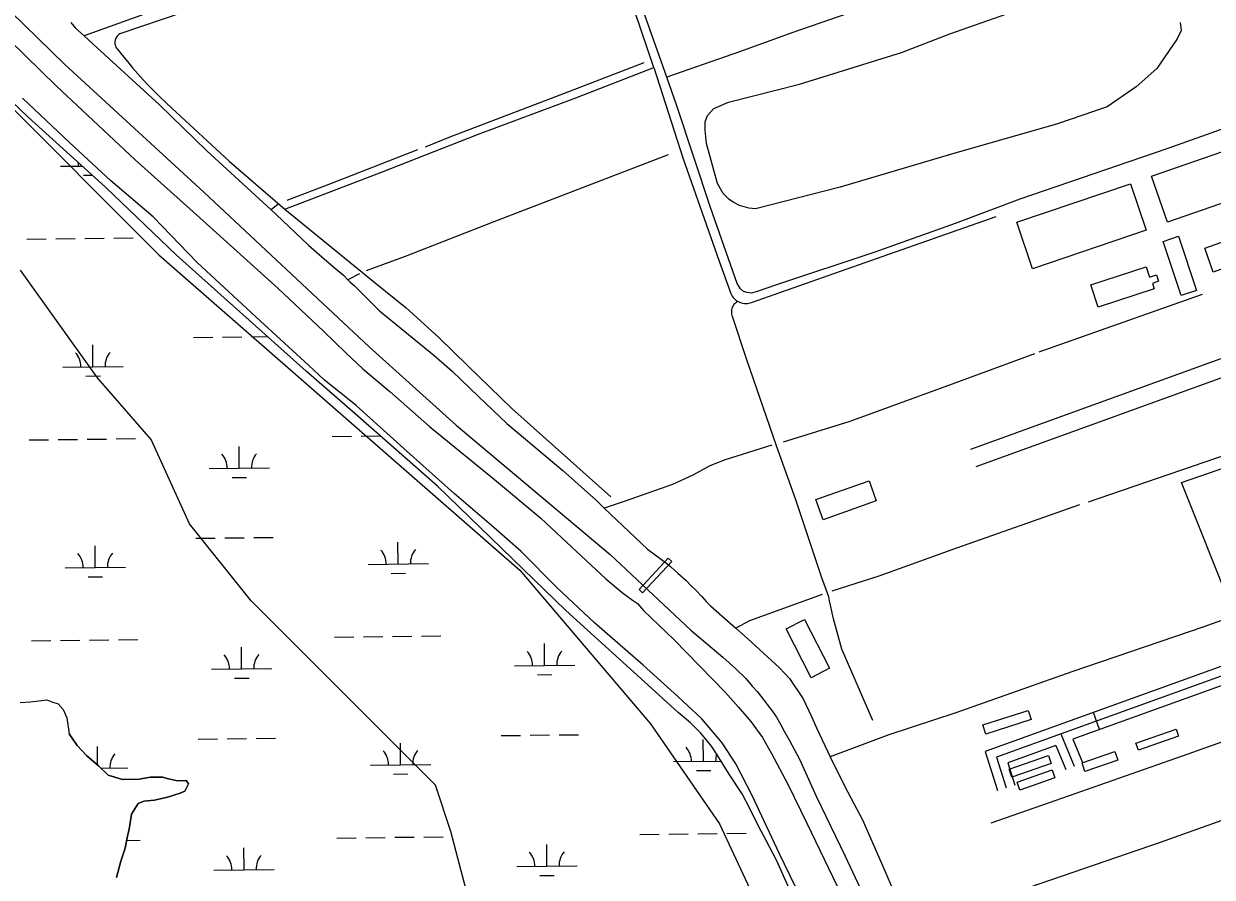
# Model space of a CAD drawing. Extents: x 3684037 to 3722149, y 433263 to 459021.
# Drawn here: x 3701349 to 3703318, y 446309 to 447722 of the extents above; entities that cross this region are included whole.
import ezdxf

# ---------------------------------------------------------------- set-up
doc = ezdxf.new("R2010")
doc.units = 0
for name, color, linetype in [('V-BLDG-OTLN', 7, 'Continuous'), ('V-BRDG-OTLN', 7, 'Continuous'), ('V-DTCH-CNTR', 7, 'Continuous'), ('V-LEVE-TOET', 7, 'Continuous'), ('V-ROAD-CNTR', 7, 'Continuous'), ('V-SITE-VEGE', 7, 'Continuous'), ('V-TOPO-SHOR', 7, 'Continuous'), ('V-WETL-SWMP', 7, 'Continuous')]:
    doc.layers.add(name, color=color, linetype=linetype)

msp = doc.modelspace()

# ---------------------------------------------------------------- linework, layer by layer
at = {"layer": 'V-BLDG-OTLN'}
for points in [[(3703430.3, 447458.2), (3703243.4, 447393.7), (3703217, 447470.2), (3703403.9, 447534.6)], [(3703208.2, 447380.4), (3703020, 447316.6), (3702993.9, 447393.6), (3703182.1, 447457.4)], [(3703411.6, 447343.8), (3703319.2, 447311.2), (3703305.3, 447350.7), (3703397.7, 447383.2)], [(3703262, 447370.4), (3703291.9, 447280.7), (3703266.2, 447272.1), (3703236.3, 447361.9)], [(3703221.5, 447283.3), (3703129, 447252.8), (3703116.8, 447289.7), (3703208, 447319.8), (3703213.6, 447302.9), (3703225.2, 447306.7), (3703228.8, 447295.8), (3703218.5, 447292.4)], [(3702761, 446932.3), (3702672.9, 446900.8), (3702661, 446934.1), (3702749.1, 446965.5)], [(3702642.1, 446735.8), (3702683.7, 446654.7), (3702653.2, 446639), (3702611.6, 446720.1)], [(3703017.8, 446569.6), (3702942.7, 446545.7), (3702937.9, 446560.8), (3703013, 446584.7)], [(3703261.8, 446542.3), (3703195.3, 446519.1), (3703191.3, 446530.6), (3703257.8, 446553.8)], [(3703161.4, 446502.5), (3703106.9, 446483.9), (3703102, 446498.2), (3703156.5, 446516.8)], [(3703051, 446496.7), (3702985.8, 446474.1), (3702981.2, 446487.6), (3703046.3, 446510.2)], [(3703057, 446473.4), (3702999.1, 446452.8), (3702994.5, 446465.9), (3703052.3, 446486.5)]]:
    msp.add_lwpolyline(points, close=True, dxfattribs=at)
at = {"layer": 'V-BRDG-OTLN'}
msp.add_lwpolyline([(3702368.1, 446785), (3702416.2, 446837.3), (3702422.2, 446831.8), (3702374.1, 446779.5)], close=True, dxfattribs=at)
at = {"layer": 'V-DTCH-CNTR'}
for points in [[(3701781.3, 447415.4), (3701941.7, 447476.6), (3702100.5, 447539.2), (3702263.3, 447599.6), (3702392.4, 447649.9), (3702340.8, 447803.6), (3702285.3, 447963.7)], [(3701821.2, 447812.4), (3701508.2, 447705.5), (3701506.5, 447704.5), (3701505.1, 447703.3), (3701503.7, 447701.9), (3701502.6, 447700.4), (3701501.6, 447698.7), (3701500.8, 447696.9), (3701500.3, 447695.1), (3701499.9, 447693.2), (3701499.8, 447691.3), (3701499.9, 447689.4), (3701500.3, 447687.5), (3701500.8, 447685.6), (3701501.6, 447683.9), (3701502.6, 447682.2), (3701503.7, 447680.7), (3701512, 447670.2), (3701520.5, 447659.7), (3701529.1, 447649.5), (3701537.9, 447639.4), (3701546.9, 447629.5), (3701556.1, 447619.7), (3701565.5, 447610.1), (3701575, 447600.6), (3701584.7, 447591.3), (3701594.5, 447582.2), (3701688.9, 447494.7), (3701781.3, 447415.4), (3701931.1, 447293.4)], [(3702392.4, 447649.9), (3702440.9, 447500.4), (3702500.8, 447329.3), (3702520.2, 447275.4), (3702521.3, 447273.2), (3702522.5, 447271.2), (3702523.9, 447269.2), (3702525.6, 447267.3), (3702527.3, 447265.7), (3702529.2, 447264.2), (3702531.3, 447262.8), (3702533.4, 447261.7), (3702535.7, 447260.7), (3702538, 447260), (3702540.3, 447259.4), (3702542.8, 447259.1), (3702545.2, 447259), (3702547.6, 447259.2), (3702550, 447259.5), (3702552.4, 447260.1), (3702554.7, 447260.8), (3702761.7, 447333.4), (3702959.8, 447403.3)], [(3701931.1, 447293.4), (3701982.3, 447252.1), (3702036.7, 447202.7), (3702084.3, 447155.6), (3702157.5, 447085.1), (3702321.5, 446938.8)], [(3702755.4, 446568.3), (3702704.1, 446686.4), (3702690.5, 446736.6), (3702685.2, 446759.3), (3702683.9, 446766.7), (3702682.6, 446772.9), (3702671.1, 446804.3), (3702627.6, 446933.9), (3702595.9, 447023.5), (3702546.9, 447165.7), (3702522.9, 447237.5), (3702522.2, 447239.7), (3702521.8, 447241.8), (3702521.6, 447244), (3702521.6, 447246.2), (3702521.8, 447248.4), (3702522.3, 447250.6), (3702523, 447252.7), (3702523.9, 447254.7), (3702525, 447256.6), (3702526.3, 447258.4), (3702527.8, 447260), (3702529.5, 447261.5), (3702531.3, 447262.8)], [(3702978.1, 446279.5), (3703232.2, 446366.5), (3703544.7, 446478.2), (3703816.7, 446570.6), (3703974.9, 446627.1), (3704022.1, 446646.3)]]:
    msp.add_lwpolyline(points, dxfattribs=at)
at = {"layer": 'V-LEVE-TOET'}
for points in [[(3701298.6, 447720.5), (3701402.5, 447619.7), (3701533.4, 447496.8), (3701640.2, 447401.5), (3701769.7, 447284.5), (3701846, 447212.7), (3701882.4, 447177.3), (3701910.4, 447150.8), (3701955.2, 447113.4), (3702021.2, 447055.4), (3702128.5, 446967.4), (3702205.7, 446903.5), (3702240.2, 446870.6), (3702313.1, 446802.7), (3702340.1, 446780.1), (3702357.3, 446767.8), (3702365.7, 446761.9), (3702375.6, 446750.6), (3702426.3, 446702), (3702510.9, 446615.4), (3702533.1, 446590.4), (3702553.3, 446566.3), (3702572.5, 446540.2), (3702587.7, 446513.7), (3702614.8, 446463), (3702646.3, 446398.1), (3702696.6, 446293.9)], [(3702680.4, 446175.3), (3702644.5, 446257.4), (3702600.1, 446348.4), (3702555.3, 446443.8), (3702528.2, 446496.4), (3702506.1, 446531.3), (3702472.1, 446571.2), (3702432.2, 446608), (3702375.1, 446659.6), (3702294.4, 446729.9), (3702232.4, 446787.9), (3702172.8, 446847.9), (3702127.5, 446887.7), (3702061.6, 446944.3), (3701983.8, 447014.1), (3701899.7, 447090.3), (3701846.5, 447132.5), (3701820.4, 447157.1), (3701740.2, 447230.3), (3701636.3, 447326.7), (3701563, 447402.4), (3701493.1, 447462.4), (3701424.7, 447525.8), (3701346.9, 447599)]]:
    msp.add_lwpolyline(points, dxfattribs=at)
at = {"layer": 'V-ROAD-CNTR'}
msp.add_line((3703131.2, 446553.2), (3703121, 446581.4), dxfattribs=at)
for points in [[(3703995.6, 447369.1), (3703604.9, 447234.3), (3702926.2, 446988.7)], [(3703557.2, 447248.9), (3702917.3, 447017.3)], [(3704207, 446959.2), (3704066.6, 446907.1), (3703794, 446820.4), (3703577, 446745.8), (3702941.8, 446516.7), (3702961.8, 446452.2)], [(3704212.2, 446945.2), (3704071.5, 446892.9), (3703798.7, 446806.2), (3703582, 446731.6), (3702960.3, 446507.5), (3702976.1, 446456.7)], [(3704217.4, 446931.1), (3704076.4, 446878.7), (3703803.4, 446791.9), (3703586.9, 446717.5), (3703086.7, 446537.1)], [(3703066.8, 446545.9), (3703088.9, 446492.6)], [(3703086.7, 446537.1), (3703102.7, 446498.4)], [(3703058.4, 446526.9), (3702978.9, 446498.2), (3702990.5, 446461.1)], [(3703058.4, 446526.9), (3703075, 446486.9)]]:
    msp.add_lwpolyline(points, dxfattribs=at)
at = {"layer": 'V-SITE-VEGE'}
for p, q in [((3701025.4, 447887.1), (3701572.6, 447339.5)), ((3701572.6, 447339.5), (3702170.6, 446817.4)), ((3701470.8, 447135.8), (3701343.5, 447314.1)), ((3701559.8, 447033.9), (3701470.8, 447135.8)), ((3701623.5, 446893.8), (3701559.8, 447033.9)), ((3701725.3, 446766.5), (3701623.5, 446893.8)), ((3702170.6, 446817.4), (3702387, 446562.8)), ((3702030.7, 446460.9), (3701725.3, 446766.5)), ((3702387, 446562.8), (3702501.5, 446397.2)), ((3702056.1, 446384.5), (3702030.7, 446460.9)), ((3702501.5, 446397.2), (3702590.6, 446206.2)), ((3702107, 446193.5), (3702056.1, 446384.5))]:
    msp.add_line(p, q, dxfattribs=at)
msp.add_lwpolyline([(3703264.7, 447724.3), (3703266, 447711), (3703259.4, 447697.7), (3703226.1, 447648.5), (3703191.5, 447617.9), (3703143.7, 447584.6), (3703061.2, 447556.7), (3702885.6, 447506.2), (3702701.2, 447451.9), (3702560.8, 447416.1), (3702550.1, 447416.7), (3702534.4, 447421.4), (3702524.2, 447426.9), (3702516.8, 447431.8), (3702507.6, 447441), (3702497.9, 447458), (3702480.1, 447524.3), (3702477.7, 447546.3), (3702477.4, 447560.2), (3702481.6, 447570.7), (3702492.1, 447581.9), (3702516.5, 447592.7), (3702633.8, 447622.6), (3702803, 447674.6), (3702883, 447705.7), (3702977.4, 447738.9)], dxfattribs=at)
msp.add_lwpolyline([(3703350.2, 446753.7), (3703266.6, 446962.6), (3703384.9, 447003.4), (3703596.4, 447077.2), (3703912.3, 447196.8), (3703998.7, 447226.1), (3704057.2, 447089.1), (3704087.8, 447015.2), (3703834.4, 446923.5), (3703493.3, 446802.6)], close=True, dxfattribs=at)
at = {"layer": 'V-TOPO-SHOR'}
for p, q in [((3701770.5, 447423.5), (3701758.6, 447414.2)), ((3701904.9, 447308.4), (3701885.9, 447298.2)), ((3703300.8, 447273.7), (3703030.2, 447178.2)), ((3703023, 447175.4), (3702891.2, 447127.2)), ((3703385.9, 447024.1), (3703112.4, 446930)), ((3703097.9, 446925.5), (3702894.2, 446853.6))]:
    msp.add_line(p, q, dxfattribs=at)
for points in [[(3703326.9, 447951.9), (3703154.8, 447890.1), (3703003.5, 447835.3), (3702835.3, 447782.2), (3702622.7, 447708.1), (3702534.3, 447676.2), (3702414.2, 447633.7)], [(3701236.9, 447830.4), (3701416.7, 447654.7), (3701646.9, 447443.6), (3701920.9, 447187), (3702065.1, 447057.6), (3702320.5, 446843), (3702454.2, 446717.8), (3702506.8, 446672.9), (3702527.7, 446654.4), (3702544.8, 446637.6), (3702555.3, 446625.2), (3702563.6, 446616.2), (3702572.1, 446605.7), (3702580.6, 446594.6)], [(3702891.9, 447391.8), (3702758.6, 447344), (3702595.9, 447290), (3702562.4, 447278.4), (3702554, 447276.3), (3702547.2, 447277.1), (3702541.4, 447278.9), (3702536.4, 447283.4), (3702530.7, 447292.3), (3702486.3, 447418.3), (3702430.9, 447586.7), (3702414.2, 447633.7), (3702386.3, 447712.1), (3702353, 447807.2)], [(3701613.2, 447761.7), (3701448.9, 447702.2)], [(3701427, 447724.3), (3701434.8, 447715.3), (3701448.9, 447702.2), (3701464, 447688.4), (3701573.7, 447588.2), (3701652.3, 447512), (3701758.6, 447414.2), (3701766.9, 447406.6), (3701820.7, 447355.7), (3701847.3, 447332.2), (3701865.9, 447316.2), (3701878.6, 447305.9), (3701885.9, 447298.2), (3701889.7, 447294.3), (3701896.2, 447288.8), (3701938.3, 447247), (3702028.1, 447173.6), (3702058.6, 447147), (3702102.1, 447104.9), (3702148.9, 447060.2), (3702241.7, 446982.2), (3702297.6, 446932.4), (3702310.5, 446920), (3702381.9, 446851.8), (3702405.2, 446835), (3702414.2, 446828.3), (3702420.9, 446822.9), (3702426.6, 446817.4), (3702432.3, 446812.5), (3702446, 446799.9), (3702454.1, 446791.9), (3702461.8, 446784.4), (3702472.2, 446773.5), (3702479.4, 446765.3), (3702486.6, 446758), (3702528.2, 446721.4), (3702547.9, 446704), (3702601, 446655.2), (3702617.3, 446637.9), (3702640, 446604.1), (3702653.7, 446574.6), (3702662, 446556.3), (3702684.9, 446507.8), (3702686.1, 446505.4), (3702714, 446449.3), (3702738.1, 446403.8), (3702770, 446332), (3702799.5, 446263.1)], [(3703746.7, 447695.2), (3703549.5, 447624.4), (3703242.3, 447515.4), (3702998.9, 447431.7), (3702891.9, 447391.8)], [(3702376, 447657.9), (3702230, 447601.4), (3702053.1, 447533.8), (3702013.8, 447518.2)], [(3702001.2, 447513.8), (3701856.8, 447457.4), (3701784.9, 447429.7)], [(3702416.6, 447505.2), (3702127.4, 447394.2), (3701980.5, 447337.1), (3701915.9, 447312.9)], [(3702891.2, 447127.2), (3702717.6, 447063.5), (3702607.1, 447029.2)], [(3702588, 447024.3), (3702511, 447000.1), (3702485.4, 446990.1), (3702457.4, 446974.4), (3702423.4, 446959), (3702343.4, 446931.2), (3702310.5, 446920)], [(3704148.3, 447021.7), (3704040.6, 446983.1), (3703871.7, 446923.3), (3703625.6, 446836.9), (3703480.7, 446787), (3703303.8, 446723.2), (3703085, 446648.8), (3702892.9, 446581)], [(3702894.2, 446853.6), (3702765.1, 446807.5), (3702687.7, 446782.6)], [(3704230.7, 446848.2), (3704036.6, 446778.9), (3703787.9, 446691.2), (3703519.9, 446598.8), (3703267.9, 446509.1), (3703047.7, 446432), (3702950.7, 446398.1)], [(3702671.7, 446777.1), (3702551.2, 446733.4), (3702528.2, 446721.4)], [(3701343, 446597.8), (3701360.1, 446599), (3701373.7, 446601), (3701387.3, 446602.2), (3701395.6, 446599.4), (3701405.6, 446595.8), (3701414, 446586.3), (3701420.4, 446572.7), (3701423.8, 446546)], [(3702580.6, 446594.6), (3702588.1, 446585), (3702596.1, 446574), (3702603.1, 446560.8), (3702608.5, 446550.5), (3702617.5, 446534.8), (3702633.8, 446504.4), (3702661.7, 446443), (3702709.7, 446343.2), (3702754.8, 446246.6)], [(3702892.9, 446581), (3702781.7, 446544.6), (3702684.9, 446507.8)], [(3701502.2, 446308), (3701509.7, 446335.2), (3701517.1, 446356.5), (3701520.9, 446376.6), (3701523.4, 446388.4), (3701527.2, 446413.2), (3701538.1, 446430.9), (3701547.6, 446434.3), (3701565.4, 446436.5), (3701586.8, 446441), (3701608.2, 446447.8), (3701615.4, 446451.3), (3701621.5, 446463.1), (3701618, 446469), (3701603.7, 446468), (3701588.4, 446471.8), (3701578.9, 446474.2), (3701558.8, 446474.5), (3701539.8, 446471.2), (3701512.5, 446470.3), (3701488.9, 446477.7), (3701472.5, 446493.3), (3701452.5, 446510.1), (3701437.3, 446526.9), (3701423.8, 446546)]]:
    msp.add_lwpolyline(points, dxfattribs=at)
at = {"layer": 'V-WETL-SWMP'}
for p, q in [((3701409.6, 447486.4), (3701445.5, 447486.8)), ((3701447.8, 447471.4), (3701462.3, 447471.6)), ((3701354.2, 447365.7), (3701386.2, 447366)), ((3701402.2, 447366.2), (3701434.2, 447366.6)), ((3701450.2, 447366.8), (3701482.2, 447367.2)), ((3701498.2, 447367.3), (3701530.2, 447367.7)), ((3701630, 447202.7), (3701662, 447203.1)), ((3701678, 447203.2), (3701710, 447203.6)), ((3701726, 447203.8), (3701752.7, 447204.1)), ((3701463.5, 447154.3), (3701463.1, 447190.3)), ((3701413.5, 447153.7), (3701513.5, 447154.9)), ((3701451.7, 447138.8), (3701475.7, 447139)), ((3701358, 447033), (3701390, 447033.4)), ((3701406, 447033.6), (3701438, 447033.9)), ((3701454, 447034.1), (3701486, 447034.5)), ((3701502, 447034.7), (3701534, 447035.1)), ((3701859.9, 447038.9), (3701891.9, 447039.2)), ((3701907.9, 447039.4), (3701939.4, 447039.8)), ((3701705.9, 446986.3), (3701705.5, 447022.3)), ((3701655.9, 446985.7), (3701755.9, 446986.9)), ((3701694.1, 446970.7), (3701718.1, 446971)), ((3701633.9, 446870), (3701665.9, 446870.4)), ((3701681.9, 446870.6), (3701713.9, 446871)), ((3701729.9, 446871.2), (3701761.9, 446871.5)), ((3701467.4, 446821.7), (3701466.9, 446857.7)), ((3701969.2, 446827.5), (3701968.8, 446863.5)), ((3701919.2, 446826.9), (3702019.2, 446828.1)), ((3701417.4, 446821.1), (3701517.4, 446822.2)), ((3701957.4, 446811.9), (3701981.4, 446812.2)), ((3701455.5, 446806.1), (3701479.5, 446806.4)), ((3701361.9, 446700.4), (3701393.9, 446700.7)), ((3701409.9, 446700.9), (3701441.9, 446701.3)), ((3701457.9, 446701.5), (3701489.9, 446701.9)), ((3701505.9, 446702), (3701537.9, 446702.4)), ((3701709.8, 446653.7), (3701709.4, 446689.7)), ((3701863.8, 446706.2), (3701895.8, 446706.6)), ((3701911.8, 446706.8), (3701943.8, 446707.1)), ((3701959.8, 446707.3), (3701991.8, 446707.7)), ((3702007.8, 446707.9), (3702039.8, 446708.2)), ((3702211.7, 446659.5), (3702211.3, 446695.5)), ((3701659.8, 446653.1), (3701759.8, 446654.2)), ((3702161.7, 446658.9), (3702261.7, 446660.1)), ((3701698, 446638.1), (3701722, 446638.4)), ((3702199.9, 446643.9), (3702223.9, 446644.2)), ((3701637.7, 446537.4), (3701669.7, 446537.8)), ((3701685.7, 446537.9), (3701717.7, 446538.3)), ((3701733.7, 446538.5), (3701765.7, 446538.9)), ((3702139.6, 446543.2), (3702171.6, 446543.6)), ((3702187.6, 446543.8), (3702219.6, 446544.2)), ((3702235.6, 446544.3), (3702267.6, 446544.7)), ((3702475, 446500.7), (3702474.6, 446536.7)), ((3701471.2, 446494.4), (3701470.8, 446525)), ((3701973.1, 446494.9), (3701972.7, 446530.9)), ((3701923.1, 446494.3), (3702023.1, 446495.4)), ((3702425, 446500.1), (3702504.2, 446501)), ((3701476.9, 446489.1), (3701521.2, 446489.6)), ((3701961.3, 446479.3), (3701985.3, 446479.6)), ((3702463.2, 446485.1), (3702487.2, 446485.4)), ((3701915.7, 446374.1), (3701947.7, 446374.5)), ((3701963.7, 446374.7), (3701995.7, 446375)), ((3702011.7, 446375.2), (3702043.7, 446375.6)), ((3702369.5, 446379.4), (3702401.5, 446379.8)), ((3702417.5, 446379.9), (3702449.5, 446380.3)), ((3702465.5, 446380.5), (3702497.5, 446380.9)), ((3702513.5, 446381.1), (3702545.5, 446381.4)), ((3701519.5, 446369.5), (3701541.8, 446369.8)), ((3701713.7, 446321), (3701713.3, 446357)), ((3701867.7, 446373.5), (3701899.7, 446373.9)), ((3702215.5, 446326.9), (3702215.1, 446362.8)), ((3701663.7, 446320.4), (3701763.7, 446321.6)), ((3702165.6, 446326.3), (3702265.5, 446327.4)), ((3702203.7, 446311.3), (3702227.7, 446311.6))]:
    msp.add_line(p, q, dxfattribs=at)
for points in [[(3702627.6, 446265.1), (3702596.4, 446335.5), (3702578.5, 446369.6), (3702566.1, 446392.9), (3702552.5, 446420.4), (3702538.9, 446446.8), (3702517.5, 446479.3), (3702497.8, 446511.5), (3702488.4, 446525.8), (3702478.7, 446537.1), (3702469.8, 446547.5), (3702453.1, 446564.2), (3702433, 446581.3), (3702383.3, 446626.6), (3702247.1, 446750.2), (3702034.1, 446956.3), (3701902.2, 447072.6), (3701816.5, 447147), (3701601.9, 447339.2), (3701484, 447451.9), (3701356.3, 447567.8), (3701131.7, 447782.4)], [(3701343, 446597.8), (3701360.1, 446599), (3701373.7, 446601), (3701387.3, 446602.2), (3701395.6, 446599.4), (3701405.6, 446595.8), (3701414, 446586.3), (3701420.4, 446572.7), (3701423.8, 446546), (3701437.3, 446526.9), (3701452.5, 446510.1), (3701472.5, 446493.3), (3701488.9, 446477.7), (3701512.5, 446470.3), (3701539.8, 446471.2), (3701558.8, 446474.5), (3701578.9, 446474.2), (3701588.4, 446471.8), (3701603.7, 446468), (3701618, 446469), (3701621.5, 446463.1), (3701615.4, 446451.3), (3701608.2, 446447.8), (3701586.8, 446441), (3701565.4, 446436.5), (3701547.6, 446434.3), (3701538.1, 446430.9), (3701527.2, 446413.2), (3701523.4, 446388.4), (3701520.9, 446376.6), (3701517.1, 446356.5), (3701509.7, 446335.2), (3701502.2, 446308)]]:
    msp.add_lwpolyline(points, dxfattribs=at)
for centre, start, end in [((3701404.4, 447486.8), 359.8949, 9.4689), ((3701408.2, 447154.2), 359.8949, 41.4385), ((3701518.7, 447155.4), 139.8949, 181.4385), ((3701650.7, 446986.1), 359.8949, 41.4385), ((3701761.2, 446987.4), 139.8949, 181.4385), ((3701914, 446827.3), 359.8949, 41.4385), ((3702024.5, 446828.6), 139.8949, 181.4385), ((3701412.1, 446821.5), 359.8949, 41.4385), ((3701522.6, 446822.8), 139.8949, 181.4385), ((3701654.6, 446653.5), 359.8949, 41.4385), ((3701765, 446654.8), 139.8949, 181.4385), ((3702156.4, 446659.3), 359.8949, 41.4385), ((3702266.9, 446660.6), 139.8949, 181.4385), ((3701526.5, 446490.1), 139.8949, 181.4385), ((3701917.9, 446494.7), 359.8949, 41.4385), ((3702028.3, 446496), 139.8949, 181.4385), ((3702419.7, 446500.5), 359.8949, 41.4385), ((3702530.2, 446501.8), 161.5115, 181.4385), ((3701658.4, 446320.8), 359.8949, 41.4385), ((3701768.9, 446322.1), 139.8949, 181.4385), ((3702160.3, 446326.7), 359.8949, 41.4385), ((3702270.8, 446328), 139.8949, 181.4385)]:
    msp.add_arc(centre, 35.2, start, end, dxfattribs=at)

doc.saveas('drawing.dxf')
